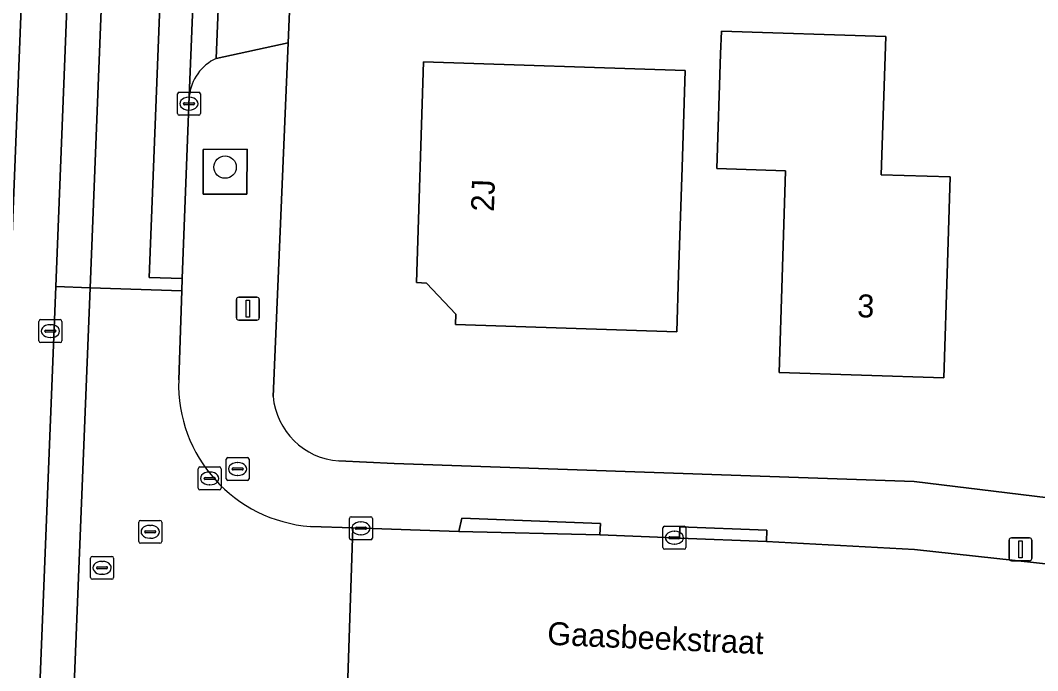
# Model space of a CAD drawing. Extents: x 160732 to 162107, y 387428 to 388479.
# Drawn here: x 161765.04 to 161809.4, y 387659.03 to 387687.4 of the extents above; entities that cross this region are included whole.
import ezdxf

# ---------------------------------------------------------------- set-up
doc = ezdxf.new("R2010")
doc.units = 0
for name, color, linetype in [('IMGEO_Boom', 7, 'Continuous'), ('IMGEO_Brandkraan', 7, 'Continuous'), ('IMGEO_Erf', 7, 'Continuous'), ('IMGEO_Groenvoorziening', 7, 'Continuous'), ('IMGEO_Haag', 7, 'Continuous'), ('IMGEO_Kolk', 7, 'Continuous'), ('IMGEO_Lichtmast', 7, 'Continuous'), ('IMGEO_Openbare_ruimte_label', 7, 'Continuous'), ('IMGEO_Pand', 7, 'Continuous'), ('IMGEO_Pand_nummerreeks', 7, 'Continuous'), ('IMGEO_Parkeervlak_open', 7, 'Continuous'), ('IMGEO_Rijbaan_lokaal_gesloten', 7, 'Continuous'), ('IMGEO_Rijbaan_lokaal_open', 7, 'Continuous'), ('IMGEO_Rioolput', 7, 'Continuous'), ('IMGEO_Voetpad_open', 7, 'Continuous')]:
    doc.layers.add(name, color=color, linetype=linetype)

msp = doc.modelspace()

# ---------------------------------------------------------------- linework, layer by layer
at = {"layer": 'IMGEO_Boom'}
msp.add_circle((161773.967, 387680.995), 0.489, dxfattribs=at)
at = {"layer": 'IMGEO_Brandkraan'}
for p, q in [((161774.015, 387667.403), (161774.015, 387668.255)), ((161774.09, 387668.329), (161774.942, 387668.329)), ((161774.503, 387668.109), (161774.528, 387668.109)), ((161775.016, 387668.255), (161775.016, 387667.403)), ((161774.274, 387667.823), (161774.274, 387667.835)), ((161774.712, 387667.786), (161774.314, 387667.786)), ((161774.317, 387667.872), (161774.715, 387667.872)), ((161774.758, 387667.835), (161774.758, 387667.823)), ((161774.942, 387667.329), (161774.09, 387667.329)), ((161774.526, 387667.549), (161774.501, 387667.549))]:
    msp.add_line(p, q, dxfattribs=at)
for points in [[(161774.015, 387667.403), (161774.015, 387668.255)], [(161774.09, 387668.329), (161774.942, 387668.329)], [(161775.016, 387668.255), (161775.016, 387667.403)], [(161774.942, 387667.329), (161774.09, 387667.329)]]:
    msp.add_lwpolyline(points, dxfattribs=at)
for centre, radius, start, end in [((161774.092, 387668.253), 0.0765, 91.552, 178.448), ((161774.092, 387668.253), 0.0765, 91.552, 178.448), ((161774.94, 387668.253), 0.0765, 1.552, 88.448), ((161774.94, 387668.253), 0.0765, 1.552, 88.448), ((161774.314, 387667.832), 0.0403, 85.8775, 175.7526), ((161774.311, 387667.822), 0.0366, 178.938, 274.7102), ((161774.715, 387667.829), 0.043, 264.8664, 352.4533), ((161774.719, 387667.834), 0.0386, 1.7309, 96.639), ((161774.092, 387667.405), 0.0765, 181.552, 268.448), ((161774.092, 387667.405), 0.0765, 181.552, 268.448), ((161774.94, 387667.405), 0.0765, 271.552, 358.448), ((161774.94, 387667.405), 0.0765, 271.552, 358.448)]:
    msp.add_arc(centre, radius, start, end, dxfattribs=at)
for centre, major_axis, ratio, start_param, end_param in [((161774.502, 387667.829), (-0.387, 0.002), 0.722429, 4.712389, 7.853982), ((161774.527, 387667.829), (-0.39, 0.002), 0.717154, 1.570796, 4.712389)]:
    msp.add_ellipse(centre, major_axis=major_axis, ratio=ratio, start_param=start_param, end_param=end_param, dxfattribs=at)
at = {"layer": 'IMGEO_Erf'}
for points in [[(161776.848, 387689.532), (161776.716, 387686.42), (161776.063, 387670.995)], [(161778.927, 387668.18), (161781.341, 387668.062), (161804.013, 387667.281), (161826.082, 387664.599), (161833.848, 387663.583), (161837.144, 387663.233), (161840.724, 387662.726), (161850.644, 387662.35), (161850.482, 387660.43), (161852.89, 387660.064)]]:
    msp.add_lwpolyline(points, dxfattribs=at)
for points in [[(161805.474, 387676.807), (161805.312, 387671.809), (161798.125, 387672.04), (161798.258, 387676.165), (161798.408, 387680.835), (161795.419, 387680.931), (161795.58, 387685.929), (161795.612, 387686.927), (161802.782, 387686.696), (161802.587, 387680.662), (161805.595, 387680.565)], [(161793.665, 387673.812), (161784.013, 387674.124), (161784.027, 387674.578), (161782.751, 387675.94), (161782.31, 387675.955), (161782.622, 387685.585), (161794.034, 387685.215), (161793.897, 387680.98), (161793.746, 387676.311)]]:
    msp.add_lwpolyline(points, close=True, dxfattribs=at)
msp.add_arc((161779.145, 387671.266), 3.094, 185.0333, 265.9554, dxfattribs=at)
at = {"layer": 'IMGEO_Groenvoorziening'}
msp.add_lwpolyline([(161774.933, 387681.771), (161773.007, 387681.765), (161773.007, 387679.821), (161774.921, 387679.808)], close=True, dxfattribs=at)
at = {"layer": 'IMGEO_Haag'}
msp.add_lwpolyline([(161774.933, 387681.771), (161773.007, 387681.765), (161773.007, 387679.821), (161774.921, 387679.808)], close=True, dxfattribs=at)
at = {"layer": 'IMGEO_Kolk'}
for p, q in [((161771.892, 387683.333), (161771.892, 387684.185)), ((161771.967, 387684.259), (161772.819, 387684.259)), ((161772.38, 387684.039), (161772.405, 387684.039)), ((161772.893, 387684.185), (161772.893, 387683.333)), ((161772.151, 387683.753), (161772.151, 387683.765)), ((161772.589, 387683.716), (161772.191, 387683.716)), ((161772.194, 387683.802), (161772.592, 387683.802)), ((161772.635, 387683.765), (161772.635, 387683.753)), ((161772.819, 387683.259), (161771.967, 387683.259)), ((161772.403, 387683.479), (161772.378, 387683.479)), ((161765.923, 387674.342), (161766.775, 387674.342)), ((161765.848, 387673.416), (161765.848, 387674.268)), ((161766.107, 387673.836), (161766.107, 387673.848)), ((161766.15, 387673.885), (161766.548, 387673.885)), ((161766.336, 387674.122), (161766.361, 387674.122)), ((161766.591, 387673.848), (161766.591, 387673.836)), ((161766.849, 387674.268), (161766.849, 387673.416)), ((161766.545, 387673.799), (161766.147, 387673.799)), ((161766.359, 387673.562), (161766.334, 387673.562)), ((161766.775, 387673.342), (161765.923, 387673.342)), ((161772.793, 387666.989), (161772.793, 387667.841)), ((161772.868, 387667.915), (161773.72, 387667.915)), ((161773.281, 387667.695), (161773.306, 387667.695)), ((161773.794, 387667.841), (161773.794, 387666.989)), ((161773.052, 387667.409), (161773.052, 387667.421)), ((161773.49, 387667.372), (161773.092, 387667.372)), ((161773.095, 387667.458), (161773.493, 387667.458)), ((161773.536, 387667.421), (161773.536, 387667.409)), ((161773.72, 387666.915), (161772.868, 387666.915)), ((161773.304, 387667.135), (161773.279, 387667.135)), ((161779.391, 387664.817), (161779.391, 387665.669)), ((161779.466, 387665.743), (161780.318, 387665.743)), ((161779.879, 387665.523), (161779.904, 387665.523)), ((161780.392, 387665.669), (161780.392, 387664.817)), ((161779.65, 387665.237), (161779.65, 387665.249)), ((161780.088, 387665.2), (161779.69, 387665.2)), ((161779.693, 387665.286), (161780.091, 387665.286)), ((161779.902, 387664.963), (161779.877, 387664.963)), ((161780.134, 387665.249), (161780.134, 387665.237)), ((161793.062, 387664.405), (161793.062, 387665.257)), ((161793.137, 387665.331), (161793.989, 387665.331)), ((161793.55, 387665.111), (161793.575, 387665.111)), ((161794.063, 387665.257), (161794.063, 387664.405)), ((161780.318, 387664.743), (161779.466, 387664.743)), ((161793.321, 387664.825), (161793.321, 387664.837)), ((161793.759, 387664.788), (161793.361, 387664.788)), ((161793.364, 387664.874), (161793.762, 387664.874)), ((161793.573, 387664.551), (161793.548, 387664.551)), ((161793.805, 387664.837), (161793.805, 387664.825)), ((161793.989, 387664.331), (161793.137, 387664.331))]:
    msp.add_line(p, q, dxfattribs=at)
for points in [[(161771.892, 387683.333), (161771.892, 387684.185)], [(161771.967, 387684.259), (161772.819, 387684.259)], [(161772.893, 387684.185), (161772.893, 387683.333)], [(161772.819, 387683.259), (161771.967, 387683.259)], [(161765.923, 387674.342), (161766.775, 387674.342)], [(161765.848, 387673.416), (161765.848, 387674.268)], [(161766.849, 387674.268), (161766.849, 387673.416)], [(161766.775, 387673.342), (161765.923, 387673.342)], [(161772.793, 387666.989), (161772.793, 387667.841)], [(161772.868, 387667.915), (161773.72, 387667.915)], [(161773.794, 387667.841), (161773.794, 387666.989)], [(161773.72, 387666.915), (161772.868, 387666.915)], [(161779.391, 387664.817), (161779.391, 387665.669)], [(161779.466, 387665.743), (161780.318, 387665.743)], [(161780.392, 387665.669), (161780.392, 387664.817)], [(161793.062, 387664.405), (161793.062, 387665.257)], [(161793.137, 387665.331), (161793.989, 387665.331)], [(161794.063, 387665.257), (161794.063, 387664.405)], [(161780.318, 387664.743), (161779.466, 387664.743)], [(161793.989, 387664.331), (161793.137, 387664.331)]]:
    msp.add_lwpolyline(points, dxfattribs=at)
for centre, radius, start, end in [((161771.969, 387684.183), 0.0765, 91.552, 178.448), ((161771.969, 387684.183), 0.0765, 91.552, 178.448), ((161772.817, 387684.183), 0.0765, 1.552, 88.448), ((161772.817, 387684.183), 0.0765, 1.552, 88.448), ((161772.191, 387683.762), 0.0403, 85.8775, 175.7526), ((161772.188, 387683.752), 0.0366, 178.938, 274.7102), ((161772.592, 387683.759), 0.043, 264.8664, 352.4533), ((161772.596, 387683.764), 0.0386, 1.7309, 96.639), ((161771.969, 387683.335), 0.0765, 181.552, 268.448), ((161771.969, 387683.335), 0.0765, 181.552, 268.448), ((161772.817, 387683.335), 0.0765, 271.552, 358.448), ((161772.817, 387683.335), 0.0765, 271.552, 358.448), ((161765.925, 387674.266), 0.0765, 91.552, 178.448), ((161765.925, 387674.266), 0.0765, 91.552, 178.448), ((161766.773, 387674.266), 0.0765, 1.552, 88.448), ((161766.773, 387674.266), 0.0765, 1.552, 88.448), ((161766.147, 387673.845), 0.0403, 85.8775, 175.7526), ((161766.144, 387673.835), 0.0366, 178.938, 274.7102), ((161766.548, 387673.842), 0.043, 264.8664, 352.4533), ((161766.552, 387673.847), 0.0386, 1.7309, 96.639), ((161765.925, 387673.418), 0.0765, 181.552, 268.448), ((161765.925, 387673.418), 0.0765, 181.552, 268.448), ((161766.773, 387673.418), 0.0765, 271.552, 358.448), ((161766.773, 387673.418), 0.0765, 271.552, 358.448), ((161772.87, 387667.839), 0.0765, 91.552, 178.448), ((161772.87, 387667.839), 0.0765, 91.552, 178.448), ((161773.718, 387667.839), 0.0765, 1.552, 88.448), ((161773.718, 387667.839), 0.0765, 1.552, 88.448), ((161773.092, 387667.418), 0.0403, 85.8775, 175.7526), ((161773.089, 387667.408), 0.0366, 178.938, 274.7102), ((161773.493, 387667.415), 0.043, 264.8664, 352.4533), ((161773.497, 387667.42), 0.0386, 1.7309, 96.639), ((161772.87, 387666.991), 0.0765, 181.552, 268.448), ((161772.87, 387666.991), 0.0765, 181.552, 268.448), ((161773.718, 387666.991), 0.0765, 271.552, 358.448), ((161773.718, 387666.991), 0.0765, 271.552, 358.448), ((161779.468, 387665.667), 0.0765, 91.552, 178.448), ((161779.468, 387665.667), 0.0765, 91.552, 178.448), ((161780.316, 387665.667), 0.0765, 1.552, 88.448), ((161780.316, 387665.667), 0.0765, 1.552, 88.448), ((161779.69, 387665.246), 0.0403, 85.8775, 175.7526), ((161779.687, 387665.236), 0.0366, 178.938, 274.7102), ((161780.091, 387665.243), 0.043, 264.8664, 352.4533), ((161780.095, 387665.248), 0.0386, 1.7309, 96.639), ((161793.139, 387665.255), 0.0765, 91.552, 178.448), ((161793.139, 387665.255), 0.0765, 91.552, 178.448), ((161793.987, 387665.255), 0.0765, 1.552, 88.448), ((161793.987, 387665.255), 0.0765, 1.552, 88.448), ((161779.468, 387664.819), 0.0765, 181.552, 268.448), ((161779.468, 387664.819), 0.0765, 181.552, 268.448), ((161780.316, 387664.819), 0.0765, 271.552, 358.448), ((161780.316, 387664.819), 0.0765, 271.552, 358.448), ((161793.361, 387664.834), 0.0403, 85.8775, 175.7526), ((161793.358, 387664.824), 0.0366, 178.938, 274.7102), ((161793.762, 387664.831), 0.043, 264.8664, 352.4533), ((161793.766, 387664.836), 0.0386, 1.7309, 96.639), ((161793.139, 387664.407), 0.0765, 181.552, 268.448), ((161793.139, 387664.407), 0.0765, 181.552, 268.448), ((161793.987, 387664.407), 0.0765, 271.552, 358.448), ((161793.987, 387664.407), 0.0765, 271.552, 358.448)]:
    msp.add_arc(centre, radius, start, end, dxfattribs=at)
for centre, major_axis, ratio, start_param, end_param in [((161772.379, 387683.759), (-0.387, 0.002), 0.722429, 4.712389, 7.853982), ((161772.404, 387683.759), (-0.39, 0.002), 0.717154, 1.570796, 4.712389), ((161766.335, 387673.842), (-0.387, 0.002), 0.722429, 4.712389, 7.853982), ((161766.36, 387673.842), (-0.39, 0.002), 0.717154, 1.570796, 4.712389), ((161773.28, 387667.415), (-0.387, 0.002), 0.722429, 4.712389, 7.853982), ((161773.305, 387667.415), (-0.39, 0.002), 0.717154, 1.570796, 4.712389), ((161779.878, 387665.243), (-0.387, 0.002), 0.722429, 4.712389, 7.853982), ((161779.903, 387665.243), (-0.39, 0.002), 0.717154, 1.570796, 4.712389), ((161793.549, 387664.831), (-0.387, 0.002), 0.722429, 4.712389, 7.853982), ((161793.574, 387664.831), (-0.39, 0.002), 0.717154, 1.570796, 4.712389)]:
    msp.add_ellipse(centre, major_axis=major_axis, ratio=ratio, start_param=start_param, end_param=end_param, dxfattribs=at)
at = {"layer": 'IMGEO_Lichtmast'}
for p, q in [((161774.465, 387674.419), (161774.465, 387675.219)), ((161774.465, 387675.219), (161774.465, 387674.419)), ((161774.565, 387675.319), (161775.355, 387675.319)), ((161775.355, 387675.319), (161774.565, 387675.319)), ((161775.455, 387675.219), (161775.455, 387674.419)), ((161775.455, 387674.419), (161775.455, 387675.219)), ((161775.355, 387674.319), (161774.565, 387674.319)), ((161774.565, 387674.319), (161775.355, 387674.319)), ((161808.159, 387663.923), (161808.159, 387664.723)), ((161808.159, 387664.723), (161808.159, 387663.923)), ((161808.259, 387664.823), (161809.049, 387664.823)), ((161809.049, 387664.823), (161808.259, 387664.823)), ((161809.149, 387664.723), (161809.149, 387663.923)), ((161809.149, 387663.923), (161809.149, 387664.723)), ((161809.049, 387663.823), (161808.259, 387663.823)), ((161808.259, 387663.823), (161809.049, 387663.823))]:
    msp.add_line(p, q, dxfattribs=at)
for points in [[(161774.885, 387675.194), (161775.035, 387675.194), (161775.035, 387674.444), (161774.885, 387674.444), (161774.885, 387675.194)], [(161808.579, 387664.698), (161808.729, 387664.698), (161808.729, 387663.948), (161808.579, 387663.948), (161808.579, 387664.698)]]:
    msp.add_lwpolyline(points, dxfattribs=at)
for centre, start, end in [((161774.565, 387675.219), 90, 180), ((161774.565, 387675.219), 90, 180), ((161775.355, 387675.219), 0, 90), ((161775.355, 387675.219), 360, 90), ((161774.565, 387674.419), 180, 270), ((161774.565, 387674.419), 180, 270), ((161775.355, 387674.419), 270, 0), ((161775.355, 387674.419), 270, 0), ((161808.259, 387664.723), 90, 180), ((161808.259, 387664.723), 90, 180), ((161809.049, 387664.723), 0, 90), ((161809.049, 387664.723), 360, 90), ((161808.259, 387663.923), 180, 270), ((161808.259, 387663.923), 180, 270), ((161809.049, 387663.923), 270, 0), ((161809.049, 387663.923), 270, 0)]:
    msp.add_arc(centre, 0.1, start, end, dxfattribs=at)
at = {"layer": 'IMGEO_Pand'}
for points in [[(161795.58, 387685.929), (161795.419, 387680.931), (161798.408, 387680.835), (161798.258, 387676.165), (161798.125, 387672.04), (161805.312, 387671.809), (161805.474, 387676.807), (161805.595, 387680.565), (161802.587, 387680.662), (161802.782, 387686.696), (161795.612, 387686.927)], [(161794.034, 387685.215), (161782.622, 387685.585), (161782.31, 387675.955), (161782.751, 387675.94), (161784.027, 387674.578), (161784.013, 387674.124), (161793.665, 387673.812), (161793.746, 387676.311), (161793.897, 387680.98)]]:
    msp.add_lwpolyline(points, close=True, dxfattribs=at)
at = {"layer": 'IMGEO_Parkeervlak_open'}
for points in [[(161765.677, 387652.917), (161766.588, 387675.788), (161768.695, 387729.238)], [(161766.58, 387726.083), (161763.799, 387656.058)], [(161773.496, 387710.807), (161772.406, 387684.088)], [(161773.584, 387685.738), (161774.523, 387709.099)]]:
    msp.add_lwpolyline(points, dxfattribs=at)
msp.add_arc((161774.441, 387683.881), 2.045, 114.764, 174.1869, dxfattribs=at)
at = {"layer": 'IMGEO_Rijbaan_lokaal_gesloten'}
for points in [[(161774.215, 387730.246), (161772.786, 387730.234), (161770.659, 387676.179), (161772.101, 387676.132), (161772.406, 387684.088), (161773.496, 387710.807), (161773.513, 387711.677)], [(161766.588, 387675.788), (161768.083, 387675.735), (161770.236, 387730.084), (161768.737, 387730.143), (161768.695, 387729.238)], [(161765.606, 387650.881), (161767.079, 387650.821), (161768.083, 387675.735), (161766.588, 387675.788), (161765.677, 387652.917)]]:
    msp.add_lwpolyline(points, close=True, dxfattribs=at)
for points in [[(161771.946, 387671.723), (161772.082, 387675.593), (161768.083, 387675.735), (161767.079, 387650.821), (161771.608, 387650.638), (161771.685, 387652.585)], [(161779.537, 387665.255), (161777.688, 387665.322)], [(161777.801, 387658.327), (161779.306, 387658.265), (161779.537, 387665.255)]]:
    msp.add_lwpolyline(points, dxfattribs=at)
msp.add_arc((161778.149, 387671.512), 6.207, 178.0487, 265.7386, dxfattribs=at)
at = {"layer": 'IMGEO_Rijbaan_lokaal_open'}
for points in [[(161771.539, 387799.888), (161771.478, 387798.817), (161771.441, 387797.913), (161772.997, 387797.86), (161771.01, 387749.65), (161769.457, 387749.691), (161769.437, 387749.208), (161768.839, 387732.339), (161768.737, 387730.143), (161770.236, 387730.084), (161768.083, 387675.735), (161772.082, 387675.593), (161772.101, 387676.132), (161770.659, 387676.179), (161772.786, 387730.234), (161774.215, 387730.246), (161774.959, 387749.921), (161774.965, 387750.069), (161774.983, 387750.497)], [(161811.08, 387663.542), (161804.038, 387664.318), (161797.574, 387664.659), (161793.786, 387664.813), (161793.559, 387664.83), (161790.316, 387664.953), (161784.16, 387665.095), (161779.537, 387665.255), (161779.306, 387658.265), (161784.299, 387658.055), (161792.177, 387657.79), (161794.852, 387657.665), (161803.52, 387657.235), (161803.781, 387657.213), (161807.721, 387656.829), (161811.419, 387656.42)]]:
    msp.add_lwpolyline(points, dxfattribs=at)
at = {"layer": 'IMGEO_Rioolput'}
for p, q in [((161770.202, 387664.662), (161770.202, 387665.514)), ((161770.277, 387665.588), (161771.129, 387665.588)), ((161771.203, 387665.514), (161771.203, 387664.662)), ((161770.461, 387665.082), (161770.461, 387665.094)), ((161770.899, 387665.045), (161770.501, 387665.045)), ((161770.504, 387665.131), (161770.902, 387665.131)), ((161770.69, 387665.368), (161770.715, 387665.368)), ((161770.945, 387665.094), (161770.945, 387665.082)), ((161771.129, 387664.588), (161770.277, 387664.588)), ((161770.713, 387664.808), (161770.688, 387664.808)), ((161768.104, 387663.091), (161768.104, 387663.943)), ((161768.179, 387664.017), (161769.031, 387664.017)), ((161768.592, 387663.797), (161768.617, 387663.797)), ((161769.105, 387663.943), (161769.105, 387663.091)), ((161768.363, 387663.511), (161768.363, 387663.523)), ((161768.801, 387663.474), (161768.403, 387663.474)), ((161768.406, 387663.56), (161768.804, 387663.56)), ((161768.615, 387663.237), (161768.59, 387663.237)), ((161768.847, 387663.523), (161768.847, 387663.511)), ((161769.031, 387663.017), (161768.179, 387663.017))]:
    msp.add_line(p, q, dxfattribs=at)
for points in [[(161770.202, 387664.662), (161770.202, 387665.514)], [(161770.277, 387665.588), (161771.129, 387665.588)], [(161771.203, 387665.514), (161771.203, 387664.662)], [(161771.129, 387664.588), (161770.277, 387664.588)], [(161768.104, 387663.091), (161768.104, 387663.943)], [(161768.179, 387664.017), (161769.031, 387664.017)], [(161769.105, 387663.943), (161769.105, 387663.091)], [(161769.031, 387663.017), (161768.179, 387663.017)]]:
    msp.add_lwpolyline(points, dxfattribs=at)
for centre, radius, start, end in [((161770.279, 387665.512), 0.0765, 91.552, 178.448), ((161770.279, 387665.512), 0.0765, 91.552, 178.448), ((161771.127, 387665.512), 0.0765, 1.552, 88.448), ((161771.127, 387665.512), 0.0765, 1.552, 88.448), ((161770.501, 387665.091), 0.0403, 85.8775, 175.7526), ((161770.498, 387665.081), 0.0366, 178.938, 274.7102), ((161770.902, 387665.088), 0.043, 264.8664, 352.4533), ((161770.906, 387665.093), 0.0386, 1.7309, 96.639), ((161770.279, 387664.664), 0.0765, 181.552, 268.448), ((161770.279, 387664.664), 0.0765, 181.552, 268.448), ((161771.127, 387664.664), 0.0765, 271.552, 358.448), ((161771.127, 387664.664), 0.0765, 271.552, 358.448), ((161768.181, 387663.941), 0.0765, 91.552, 178.448), ((161768.181, 387663.941), 0.0765, 91.552, 178.448), ((161769.029, 387663.941), 0.0765, 1.552, 88.448), ((161769.029, 387663.941), 0.0765, 1.552, 88.448), ((161768.403, 387663.52), 0.0403, 85.8775, 175.7526), ((161768.4, 387663.51), 0.0366, 178.938, 274.7102), ((161768.804, 387663.517), 0.043, 264.8664, 352.4533), ((161768.808, 387663.522), 0.0386, 1.7309, 96.639), ((161768.181, 387663.093), 0.0765, 181.552, 268.448), ((161768.181, 387663.093), 0.0765, 181.552, 268.448), ((161769.029, 387663.093), 0.0765, 271.552, 358.448), ((161769.029, 387663.093), 0.0765, 271.552, 358.448)]:
    msp.add_arc(centre, radius, start, end, dxfattribs=at)
for centre, major_axis, ratio, start_param, end_param in [((161770.689, 387665.088), (-0.387, 0.002), 0.722429, 4.712389, 7.853982), ((161770.714, 387665.088), (-0.39, 0.002), 0.717154, 1.570796, 4.712389), ((161768.591, 387663.517), (-0.387, 0.002), 0.722429, 4.712389, 7.853982), ((161768.616, 387663.517), (-0.39, 0.002), 0.717154, 1.570796, 4.712389)]:
    msp.add_ellipse(centre, major_axis=major_axis, ratio=ratio, start_param=start_param, end_param=end_param, dxfattribs=at)
at = {"layer": 'IMGEO_Voetpad_open'}
for points in [[(161763.799, 387656.058), (161766.58, 387726.083)], [(161774.523, 387709.099), (161773.584, 387685.738), (161776.716, 387686.42), (161776.848, 387689.532), (161777.018, 387693.539), (161787.6, 387693.137), (161787.716, 387696.448), (161787.833, 387699.759)], [(161776.063, 387670.995), (161776.716, 387686.42), (161773.584, 387685.738)], [(161772.406, 387684.088), (161772.101, 387676.132), (161772.082, 387675.593), (161771.946, 387671.723)], [(161826.082, 387664.599), (161804.013, 387667.281), (161781.341, 387668.062), (161778.927, 387668.18)], [(161777.688, 387665.322), (161779.537, 387665.255), (161784.16, 387665.095), (161784.289, 387665.678), (161790.334, 387665.452), (161790.316, 387664.953), (161793.559, 387664.83), (161793.786, 387664.813), (161793.806, 387665.312), (161797.594, 387665.158), (161797.574, 387664.659), (161804.038, 387664.318), (161811.08, 387663.542)]]:
    msp.add_lwpolyline(points, dxfattribs=at)
for points in [[(161774.921, 387679.808), (161773.007, 387679.821), (161773.007, 387681.765), (161774.933, 387681.771)], [(161790.316, 387664.953), (161790.334, 387665.452), (161784.289, 387665.678), (161784.16, 387665.095)], [(161793.786, 387664.813), (161797.574, 387664.659), (161797.594, 387665.158), (161793.806, 387665.312)]]:
    msp.add_lwpolyline(points, close=True, dxfattribs=at)
for centre, radius, start, end in [((161774.441, 387683.881), 2.045, 114.764, 174.1869), ((161778.149, 387671.512), 6.207, 178.0487, 265.7386), ((161779.145, 387671.266), 3.094, 185.0333, 265.9554)]:
    msp.add_arc(centre, radius, start, end, dxfattribs=at)

# ---------------------------------------------------------------- texts
at = {"layer": 'IMGEO_Openbare_ruimte_label'}
msp.add_text('Gaasbeekstraat', height=1, rotation=357.4781, dxfattribs=at).set_placement((161788.003, 387660.165))
at = {"layer": 'IMGEO_Pand_nummerreeks'}
for s, rotation, p in [('2J', 88.1443, (161785.692, 387679.038)), ('3', 358.1591, (161801.524, 387674.452))]:
    msp.add_text(s, height=1, rotation=rotation, dxfattribs=at).set_placement(p)

doc.saveas('drawing.dxf')
